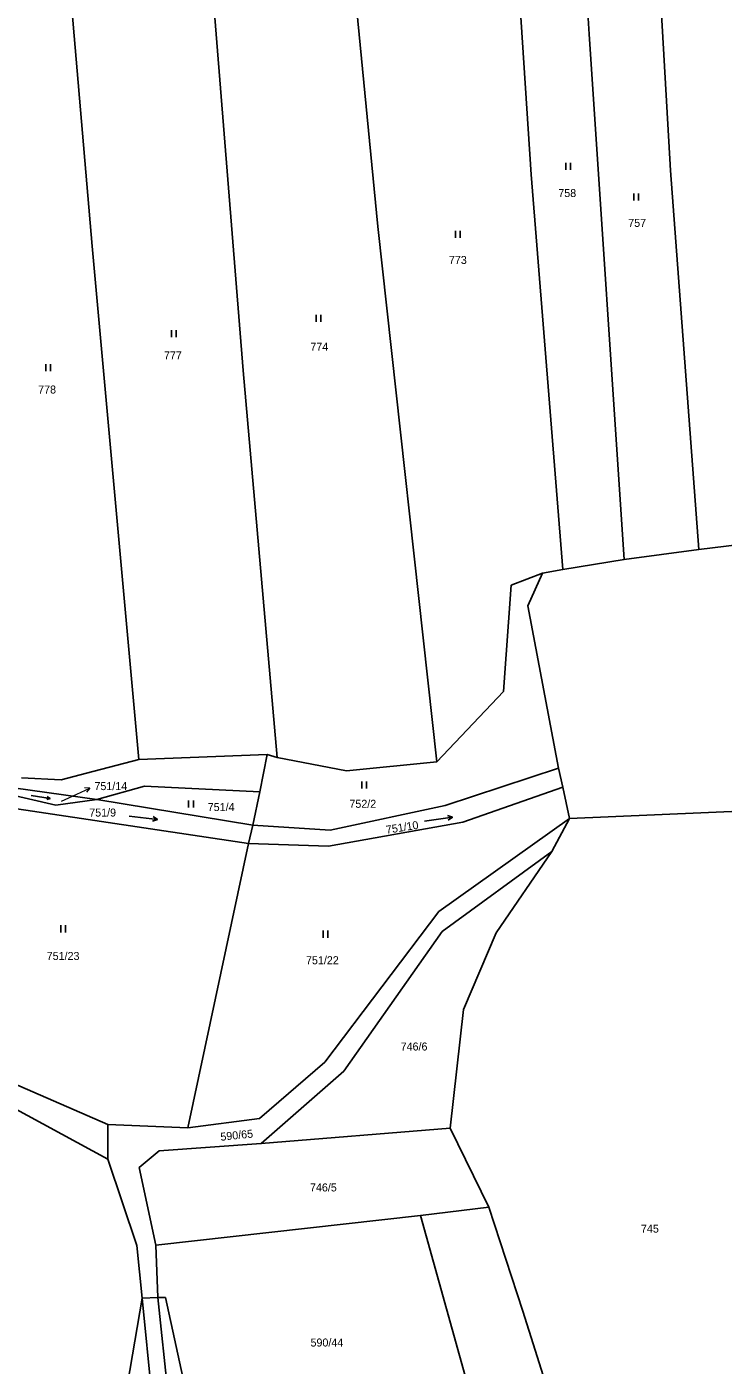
# Model space of a CAD drawing. Extents: x -820420 to -815896, y -1105820 to -1103643.
# Drawn here: x -817035.7 to -816887.9, y -1104071 to -1103786.7 of the extents above; entities that cross this region are included whole.
import ezdxf
from ezdxf.enums import TextEntityAlignment as Align

# ---------------------------------------------------------------- set-up
doc = ezdxf.new("R2010")
doc.units = 0
doc.header["$LTSCALE"] = 0.68
for name, color, linetype, lineweight in [('1', 7, 'Continuous', 25), ('3', 7, 'Continuous', 25), ('7', 7, 'Continuous', 13)]:
    doc.layers.add(name, color=color, linetype=linetype, lineweight=lineweight)
doc.layers.add('2', color=7, linetype='Continuous')

msp = doc.modelspace()

# ---------------------------------------------------------------- linework, layer by layer
at = {"layer": '1'}
for p, q in [((-816916.36, -1103788.24), (-816919.35, -1103739.86)), ((-816903.33, -1103744), (-816899.15, -1103817.25)), ((-816932, -1103768.09), (-816928.71, -1103818.04)), ((-816966.95, -1103770.3), (-816961.26, -1103829.11)), ((-816996.77, -1103772.95), (-816989.84, -1103859.69)), ((-817021.9, -1103833.31), (-817026.75, -1103775.77)), ((-816908.96, -1103899.82), (-816916.36, -1103788.24)), ((-816928.71, -1103818.04), (-816921.96, -1103902)), ((-816899.15, -1103817.25), (-816893.1, -1103897.72)), ((-816948.73, -1103942.82), (-816961.26, -1103829.11)), ((-817011.94, -1103942.36), (-817021.9, -1103833.31)), ((-816989.84, -1103859.69), (-816982.6, -1103941.91)), ((-816873.48, -1103895.36), (-816893.1, -1103897.72)), ((-816893.1, -1103897.72), (-816908.96, -1103899.82)), ((-816921.96, -1103902), (-816926.29, -1103902.73)), ((-816908.96, -1103899.82), (-816921.96, -1103902)), ((-816926.29, -1103902.73), (-816932.96, -1103905.32)), ((-816926.29, -1103902.73), (-816929.42, -1103909.7)), ((-816932.96, -1103905.32), (-816934.56, -1103927.91)), ((-816929.42, -1103909.7), (-816922.89, -1103944.19)), ((-816934.56, -1103927.91), (-816948.73, -1103942.82)), ((-816984.76, -1103941.28), (-817011.94, -1103942.36)), ((-816984.76, -1103941.28), (-816986.27, -1103949.22)), ((-816982.6, -1103941.91), (-816984.76, -1103941.28)), ((-816967.88, -1103944.72), (-816982.6, -1103941.91)), ((-817011.94, -1103942.36), (-817023.04, -1103945.26)), ((-816948.73, -1103942.82), (-816967.88, -1103944.72)), ((-816946.96, -1103952.1), (-816922.89, -1103944.19)), ((-816922.89, -1103944.19), (-816921.99, -1103948.2)), ((-817055.39, -1103946.05), (-817029.58, -1103952.02)), ((-817055.39, -1103946.05), (-817020.88, -1103950.82)), ((-817028.42, -1103946.65), (-817036.89, -1103946.26)), ((-817023.04, -1103945.26), (-817028.42, -1103946.65)), ((-817054.5, -1103950.29), (-816988.72, -1103960.18)), ((-817020.88, -1103950.82), (-817010.75, -1103947.98)), ((-817010.75, -1103947.98), (-816986.27, -1103949.22)), ((-816986.27, -1103949.22), (-816987.8, -1103956.26)), ((-816943.18, -1103955.67), (-816921.99, -1103948.2)), ((-816921.99, -1103948.2), (-816920.59, -1103954.9)), ((-817029.58, -1103952.02), (-817020.88, -1103950.82)), ((-817020.88, -1103950.82), (-816987.8, -1103956.26)), ((-816971.36, -1103957.32), (-816946.96, -1103952.1)), ((-816920.59, -1103954.9), (-816882.86, -1103953.24)), ((-816987.8, -1103956.26), (-816988.72, -1103960.18)), ((-816987.8, -1103956.26), (-816971.36, -1103957.32)), ((-816971.73, -1103960.72), (-816943.18, -1103955.67)), ((-816948.32, -1103974.61), (-816920.59, -1103954.9)), ((-816924.3, -1103961.87), (-816920.59, -1103954.9)), ((-816988.72, -1103960.18), (-817001.58, -1104020.57)), ((-816988.72, -1103960.18), (-816971.73, -1103960.72)), ((-816924.3, -1103961.87), (-816947.6, -1103978.84)), ((-816936.09, -1103979.18), (-816924.3, -1103961.87)), ((-816972.49, -1104006.66), (-816948.32, -1103974.61)), ((-816947.6, -1103978.84), (-816968.46, -1104008.53)), ((-816943.05, -1103995.42), (-816936.09, -1103979.18)), ((-816945.89, -1104020.67), (-816943.05, -1103995.42)), ((-816986.38, -1104018.62), (-816972.49, -1104006.66)), ((-817041.66, -1104009.84), (-817018.53, -1104019.89)), ((-816968.46, -1104008.53), (-816985.98, -1104023.93)), ((-817018.56, -1104027.25), (-817044.15, -1104013.32)), ((-817001.58, -1104020.57), (-816986.38, -1104018.62)), ((-817018.53, -1104019.89), (-817018.56, -1104027.25)), ((-817018.53, -1104019.89), (-817001.58, -1104020.57)), ((-816985.98, -1104023.93), (-816945.89, -1104020.67)), ((-816937.68, -1104037.44), (-816945.89, -1104020.67)), ((-816985.98, -1104023.93), (-817007.65, -1104025.47)), ((-817012.38, -1104045.54), (-817018.56, -1104027.25)), ((-817007.65, -1104025.47), (-817011.89, -1104029.01)), ((-817011.89, -1104029.01), (-817008.36, -1104045.5)), ((-816952.15, -1104039.23), (-816937.68, -1104037.44)), ((-816930.49, -1104059.51), (-816937.68, -1104037.44)), ((-817008.36, -1104045.5), (-816952.15, -1104039.23)), ((-816952.15, -1104039.23), (-816942.71, -1104073.28)), ((-817011.28, -1104056.72), (-817012.38, -1104045.54)), ((-817008.36, -1104045.5), (-817007.92, -1104056.64)), ((-817014.4, -1104074.99), (-817011.28, -1104056.72)), ((-817011.28, -1104056.72), (-817007.92, -1104056.64)), ((-817007.46, -1104095.4), (-817011.28, -1104056.72)), ((-817007.92, -1104056.64), (-817006.3, -1104056.6)), ((-817007.92, -1104056.64), (-817004.4, -1104090.65)), ((-817006.3, -1104056.6), (-816998.98, -1104090.02)), ((-816916.24, -1104104.56), (-816930.49, -1104059.51))]:
    msp.add_line(p, q, dxfattribs=at)
at = {"layer": '3'}
for p, q in [((-816921.361, -1103817.1), (-816921.361, -1103815.6)), ((-816920.36, -1103817.1), (-816920.36, -1103815.6)), ((-816906.901, -1103823.63), (-816906.901, -1103822.13)), ((-816905.9, -1103823.63), (-816905.9, -1103822.13)), ((-816944.771, -1103831.51), (-816944.771, -1103830.01)), ((-816943.77, -1103831.51), (-816943.77, -1103830.01)), ((-816974.361, -1103849.4), (-816974.361, -1103847.9)), ((-816973.36, -1103849.4), (-816973.36, -1103847.9)), ((-817005.021, -1103852.62), (-817005.021, -1103851.12)), ((-817004.02, -1103852.62), (-817004.02, -1103851.12)), ((-817031.721, -1103859.87), (-817031.721, -1103858.37)), ((-817030.72, -1103859.87), (-817030.72, -1103858.37)), ((-816964.641, -1103948.52), (-816964.641, -1103947.02)), ((-816963.64, -1103948.52), (-816963.64, -1103947.02)), ((-817030.814, -1103950.622), (-817031.513, -1103950.851)), ((-817001.391, -1103952.55), (-817001.391, -1103951.05)), ((-817000.39, -1103952.55), (-817000.39, -1103951.05)), ((-817008.036, -1103955.086), (-817009.067, -1103955.465)), ((-816945.421, -1103954.589), (-816946.319, -1103955.221)), ((-817028.551, -1103979.06), (-817028.551, -1103977.56)), ((-817027.55, -1103979.06), (-817027.55, -1103977.56)), ((-816972.841, -1103980.19), (-816972.841, -1103978.69)), ((-816971.84, -1103980.19), (-816971.84, -1103978.69))]:
    msp.add_line(p, q, dxfattribs=at)
for points in [[(-817034.785, -1103949.993), (-817030.814, -1103950.622), (-817031.408, -1103950.188)], [(-817013.992, -1103954.355), (-817008.036, -1103955.086), (-817008.945, -1103954.469)], [(-816951.363, -1103955.424), (-816945.421, -1103954.589), (-816946.458, -1103954.228)]]:
    msp.add_lwpolyline(points, dxfattribs=at)
at = {"layer": '7'}
msp.add_line((-817022.39, -1103948.412), (-817023.509, -1103948.381), dxfattribs=at)
msp.add_lwpolyline([(-817028.38, -1103951.2), (-817025.11, -1103949.68), (-817022.39, -1103948.412), (-817023.086, -1103949.289)], dxfattribs=at)

# ---------------------------------------------------------------- texts
at = {"layer": '2'}
for s, p in [('758', (-816921.039, -1103822.865)), ('757', (-816906.199, -1103829.205)), ('773', (-816944.259, -1103837.075)), ('774', (-816973.669, -1103855.515)), ('777', (-817004.739, -1103857.345)), ('778', (-817031.439, -1103864.595)), ('751/9', (-817019.65, -1103954.455)), ('751/4', (-816994.5, -1103953.285)), ('752/2', (-816964.43, -1103952.595)), ('751/23', (-817028.04, -1103984.915)), ('751/22', (-816973.01, -1103985.825)), ('746/6', (-816953.55, -1104004.155)), ('746/5', (-816972.8, -1104034.085)), ('745', (-816903.499, -1104042.835)), ('590/44', (-816972.05, -1104067.025))]:
    msp.add_text(s, height=1.7, dxfattribs=at).set_placement(p, align=Align.CENTER)
msp.add_text('751/14', height=1.7, dxfattribs=at).set_placement((-817021.39, -1103948.835))
for s, rotation, p in [('751/10', 9, (-816955.9455, -1103957.579)), ('590/65', 6, (-816991.1093, -1104022.9779))]:
    msp.add_text(s, height=1.7, rotation=rotation, dxfattribs=at).set_placement(p, align=Align.CENTER)

doc.saveas('drawing.dxf')
